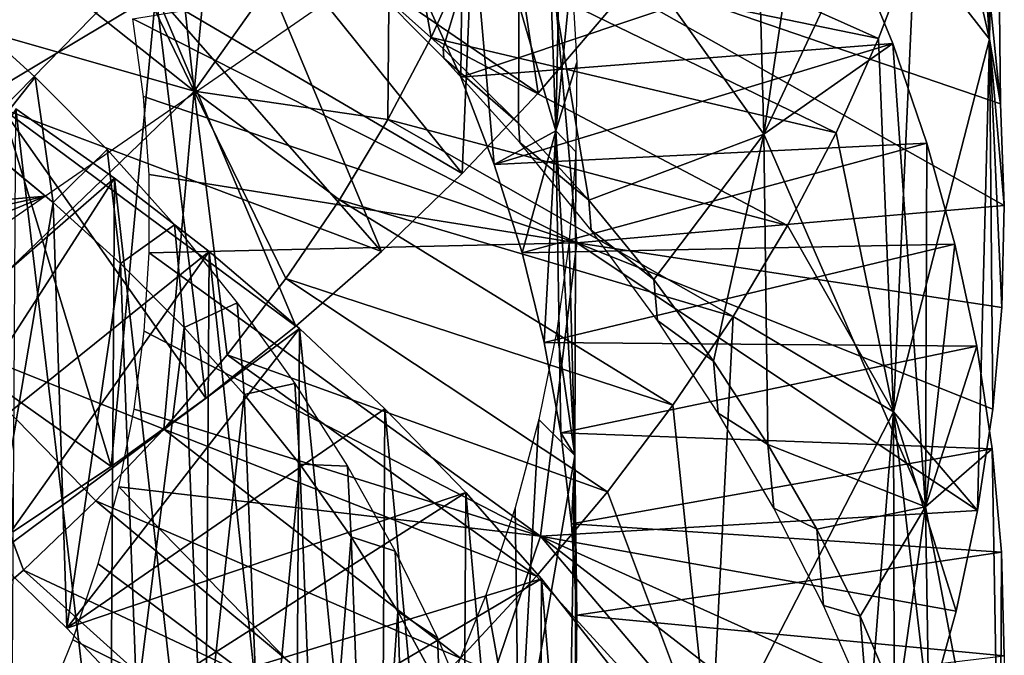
# Model space of a CAD drawing. Header units: millimetres. Extents: x -161 to 161, y -94 to 1149.
# Tile 777 of 1056: x 48.73 to 51.5, y 389.79 to 391.57. Entities that reach past the tile are written whole.
import ezdxf

# ---------------------------------------------------------------- set-up
doc = ezdxf.new("R2010")
doc.units = ezdxf.units.MM
doc.header["$LTSCALE"] = 81.481481
for name, color, linetype in [('65', 7, 'CONTINUOUS'), ('66', 7, 'CONTINUOUS'), ('67', 7, 'CONTINUOUS'), ('75', 7, 'CONTINUOUS'), ('76', 7, 'CONTINUOUS'), ('77', 7, 'CONTINUOUS'), ('79', 7, 'CONTINUOUS'), ('80', 7, 'CONTINUOUS'), ('84', 7, 'CONTINUOUS')]:
    doc.layers.add(name, color=color, linetype=linetype)

msp = doc.modelspace()

# ---------------------------------------------------------------- linework, layer by layer
at = {"layer": '65', "color": 7, "linetype": 'CONTINUOUS', "true_color": 0xaaaaaa}
for points in [[(49.3147, 391.967, -19.8522), (48.6865, 391.3232, -19.3882), (48.2543, 392.3505, -20.2824), (49.3147, 391.967, -19.8522)], [(49.3147, 391.967, -19.8522), (49.7506, 390.9227, -18.9202), (48.6865, 391.3232, -19.3882), (49.3147, 391.967, -19.8522)], [(49.9776, 391.141, -19.0865), (49.7506, 390.9227, -18.9202), (49.3147, 391.967, -19.8522), (49.9776, 391.141, -19.0865)], [(50.1908, 391.3668, -19.2611), (49.9776, 391.141, -19.0865), (49.3147, 391.967, -19.8522), (50.1908, 391.3668, -19.2611)], [(50.3895, 391.5995, -19.4434), (50.1908, 391.3668, -19.2611), (49.3147, 391.967, -19.8522), (50.3895, 391.5995, -19.4434)], [(50.2276, 391.7699, -25.9415), (50.2993, 390.9464, -25.3592), (49.0526, 391.5759, -25.7757), (50.2276, 391.7699, -25.9415)], [(51.4888, 391.3375, -25.6467), (51.4999, 391.0515, -25.4345), (50.2276, 391.7699, -25.9415), (51.4888, 391.3375, -25.6467)], [(50.2276, 391.7699, -25.9415), (51.4999, 391.0515, -25.4345), (50.2993, 390.9464, -25.3592), (50.2276, 391.7699, -25.9415)], [(51.4598, 391.6223, -25.8584), (51.4888, 391.3375, -25.6467), (50.2276, 391.7699, -25.9415), (51.4598, 391.6223, -25.8584)], [(48.074, 391.6855, -31.5485), (48.807, 391.0781, -31.2102), (47.3476, 390.9516, -30.937), (48.074, 391.6855, -31.5485)], [(48.074, 391.6855, -31.5485), (49.6981, 391.695, -31.7254), (48.807, 391.0781, -31.2102), (48.074, 391.6855, -31.5485)], [(49.0526, 391.5759, -25.7757), (50.2993, 390.9464, -25.3592), (49.0824, 391.3577, -25.6325), (49.0526, 391.5759, -25.7757)], [(49.0824, 391.3577, -25.6325), (50.2993, 390.9464, -25.3592), (49.0977, 391.1384, -25.4887), (49.0824, 391.3577, -25.6325)], [(48.9918, 390.3179, -18.4755), (48.7151, 390.1345, -18.3469), (48.6865, 391.3232, -19.3882), (48.9918, 390.3179, -18.4755)], [(49.2571, 390.5106, -18.6141), (48.9918, 390.3179, -18.4755), (48.6865, 391.3232, -19.3882), (49.2571, 390.5106, -18.6141)], [(49.5102, 390.7124, -18.7625), (49.2571, 390.5106, -18.6141), (48.6865, 391.3232, -19.3882), (49.5102, 390.7124, -18.7625)], [(49.7506, 390.9227, -18.9202), (49.5102, 390.7124, -18.7625), (48.6865, 391.3232, -19.3882), (49.7506, 390.9227, -18.9202)], [(49.0977, 391.1384, -25.4887), (50.2993, 390.9464, -25.3592), (49.0985, 390.9185, -25.3447), (49.0977, 391.1384, -25.4887)], [(47.3476, 390.9516, -30.937), (48.807, 391.0781, -31.2102), (47.5468, 390.7966, -30.8631), (47.3476, 390.9516, -30.937)], [(47.5468, 390.7966, -30.8631), (48.807, 391.0781, -31.2102), (47.7365, 390.633, -30.7824), (47.5468, 390.7966, -30.8631)], [(48.807, 391.0781, -31.2102), (47.9159, 390.4612, -30.6951), (47.7365, 390.633, -30.7824), (48.807, 391.0781, -31.2102)], [(51.4999, 391.0515, -25.4345), (51.493, 390.7652, -25.2225), (50.2993, 390.9464, -25.3592), (51.4999, 391.0515, -25.4345)], [(50.2993, 390.9464, -25.3592), (50.1973, 390.1228, -24.7814), (49.0985, 390.9185, -25.3447), (50.2993, 390.9464, -25.3592)], [(50.2993, 390.9464, -25.3592), (51.4251, 390.1944, -24.8016), (50.1973, 390.1228, -24.7814), (50.2993, 390.9464, -25.3592)], [(51.468, 390.4792, -25.0113), (51.4251, 390.1944, -24.8016), (50.2993, 390.9464, -25.3592), (51.468, 390.4792, -25.0113)], [(51.493, 390.7652, -25.2225), (51.468, 390.4792, -25.0113), (50.2993, 390.9464, -25.3592), (51.493, 390.7652, -25.2225)], [(49.0985, 390.9185, -25.3447), (50.1973, 390.1228, -24.7814), (49.0845, 390.6985, -25.2011), (49.0985, 390.9185, -25.3447)], [(49.0845, 390.6985, -25.2011), (50.1973, 390.1228, -24.7814), (49.0558, 390.479, -25.0584), (49.0845, 390.6985, -25.2011)], [(49.0558, 390.479, -25.0584), (50.1973, 390.1228, -24.7814), (49.0127, 390.2609, -24.9173), (49.0558, 390.479, -25.0584)], [(49.0127, 390.2609, -24.9173), (49.9257, 389.3206, -24.2281), (48.9552, 390.0447, -24.7784), (49.0127, 390.2609, -24.9173)], [(50.1973, 390.1228, -24.7814), (49.9257, 389.3206, -24.2281), (49.0127, 390.2609, -24.9173), (50.1973, 390.1228, -24.7814)], [(51.4251, 390.1944, -24.8016), (51.3646, 389.9113, -24.594), (50.1973, 390.1228, -24.7814), (51.4251, 390.1944, -24.8016)], [(50.1973, 390.1228, -24.7814), (51.0797, 389.0788, -23.9896), (49.9257, 389.3206, -24.2281), (50.1973, 390.1228, -24.7814)], [(51.1918, 389.3529, -24.1875), (51.0797, 389.0788, -23.9896), (50.1973, 390.1228, -24.7814), (51.1918, 389.3529, -24.1875)], [(51.2868, 389.6306, -24.3891), (51.1918, 389.3529, -24.1875), (50.1973, 390.1228, -24.7814), (51.2868, 389.6306, -24.3891)], [(51.3646, 389.9113, -24.594), (51.2868, 389.6306, -24.3891), (50.1973, 390.1228, -24.7814), (51.3646, 389.9113, -24.594)], [(48.9552, 390.0447, -24.7784), (49.9257, 389.3206, -24.2281), (48.8838, 389.8312, -24.6424), (48.9552, 390.0447, -24.7784)], [(48.8838, 389.8312, -24.6424), (49.9257, 389.3206, -24.2281), (48.7985, 389.6209, -24.5096), (48.8838, 389.8312, -24.6424)]]:
    msp.add_3dface(points, dxfattribs=at)
at = {"layer": '66', "color": 7, "linetype": 'CONTINUOUS', "true_color": 0xaaaaaa}
for points in [[(50.0863, 391.9961, -22.1626), (49.9959, 391.7581, -21.9845), (51.1467, 391.5204, -21.7385), (50.0863, 391.9961, -22.1626)], [(51.2491, 391.7888, -21.9498), (50.0863, 391.9961, -22.1626), (51.1467, 391.5204, -21.7385), (51.2491, 391.7888, -21.9498)], [(49.8638, 391.6539, -27.9842), (49.9732, 391.4126, -27.8227), (51.0733, 391.7822, -28.1404), (49.8638, 391.6539, -27.9842)], [(51.0733, 391.7822, -28.1404), (49.9732, 391.4126, -27.8227), (51.1864, 391.5064, -27.9454), (51.0733, 391.7822, -28.1404)], [(49.9959, 391.7581, -21.9845), (49.89, 391.5236, -21.8104), (51.0273, 391.2556, -21.5313), (49.9959, 391.7581, -21.9845)], [(51.1467, 391.5204, -21.7385), (49.9959, 391.7581, -21.9845), (51.0273, 391.2556, -21.5313), (51.1467, 391.5204, -21.7385)], [(49.89, 391.5236, -21.8104), (49.7687, 391.2931, -21.6407), (50.8909, 390.9952, -21.3291), (49.89, 391.5236, -21.8104)], [(51.0273, 391.2556, -21.5313), (49.89, 391.5236, -21.8104), (50.8909, 390.9952, -21.3291), (51.0273, 391.2556, -21.5313)], [(49.9732, 391.4126, -27.8227), (50.0671, 391.1672, -27.6577), (51.1864, 391.5064, -27.9454), (49.9732, 391.4126, -27.8227)], [(51.1864, 391.5064, -27.9454), (50.0671, 391.1672, -27.6577), (51.2824, 391.2266, -27.7471), (51.1864, 391.5064, -27.9454)], [(49.7687, 391.2931, -21.6407), (49.6325, 391.0672, -21.476), (50.7381, 390.7398, -21.1323), (49.7687, 391.2931, -21.6407)], [(50.8909, 390.9952, -21.3291), (49.7687, 391.2931, -21.6407), (50.7381, 390.7398, -21.1323), (50.8909, 390.9952, -21.3291)], [(50.0671, 391.1672, -27.6577), (50.1453, 390.9182, -27.4901), (51.2824, 391.2266, -27.7471), (50.0671, 391.1672, -27.6577)], [(51.2824, 391.2266, -27.7471), (50.1453, 390.9182, -27.4901), (51.3612, 390.9431, -27.546), (51.2824, 391.2266, -27.7471)], [(49.6325, 391.0672, -21.476), (49.4818, 390.8465, -21.317), (50.5693, 390.4901, -20.9416), (49.6325, 391.0672, -21.476)], [(50.7381, 390.7398, -21.1323), (49.6325, 391.0672, -21.476), (50.5693, 390.4901, -20.9416), (50.7381, 390.7398, -21.1323)], [(50.1453, 390.9182, -27.4901), (50.2078, 390.6664, -27.3203), (51.3612, 390.9431, -27.546), (50.1453, 390.9182, -27.4901)], [(51.3612, 390.9431, -27.546), (50.2078, 390.6664, -27.3203), (51.4225, 390.6567, -27.3429), (51.3612, 390.9431, -27.546)], [(49.4818, 390.8465, -21.317), (49.3173, 390.6316, -21.1641), (50.3852, 390.2466, -20.7575), (49.4818, 390.8465, -21.317)], [(50.5693, 390.4901, -20.9416), (49.4818, 390.8465, -21.317), (50.3852, 390.2466, -20.7575), (50.5693, 390.4901, -20.9416)], [(50.2078, 390.6664, -27.3203), (50.2543, 390.4124, -27.1489), (51.4225, 390.6567, -27.3429), (50.2078, 390.6664, -27.3203)], [(51.4225, 390.6567, -27.3429), (50.2543, 390.4124, -27.1489), (51.4662, 390.368, -27.1381), (51.4225, 390.6567, -27.3429)], [(49.3173, 390.6316, -21.1641), (49.1393, 390.423, -21.0179), (50.1861, 390.0097, -20.5805), (49.3173, 390.6316, -21.1641)], [(50.3852, 390.2466, -20.7575), (49.3173, 390.6316, -21.1641), (50.1861, 390.0097, -20.5805), (50.3852, 390.2466, -20.7575)], [(49.1393, 390.423, -21.0179), (48.9484, 390.2212, -20.8789), (49.9725, 389.7799, -20.411), (49.1393, 390.423, -21.0179)], [(50.1861, 390.0097, -20.5805), (49.1393, 390.423, -21.0179), (49.9725, 389.7799, -20.411), (50.1861, 390.0097, -20.5805)], [(50.2543, 390.4124, -27.1489), (50.2847, 390.1567, -26.9764), (51.4662, 390.368, -27.1381), (50.2543, 390.4124, -27.1489)], [(51.4662, 390.368, -27.1381), (50.2847, 390.1567, -26.9764), (51.4921, 390.0776, -26.9323), (51.4662, 390.368, -27.1381)], [(48.9484, 390.2212, -20.8789), (48.7451, 390.0267, -20.7474), (49.7449, 389.5577, -20.2495), (48.9484, 390.2212, -20.8789)], [(49.9725, 389.7799, -20.411), (48.9484, 390.2212, -20.8789), (49.7449, 389.5577, -20.2495), (49.9725, 389.7799, -20.411)], [(50.2847, 390.1567, -26.9764), (50.2989, 389.9, -26.8035), (51.4921, 390.0776, -26.9323), (50.2847, 390.1567, -26.9764)], [(51.4921, 390.0776, -26.9323), (50.2989, 389.9, -26.8035), (51.5, 389.7864, -26.7263), (51.4921, 390.0776, -26.9323)], [(48.7451, 390.0267, -20.7474), (48.5299, 389.84, -20.6241), (49.5036, 389.3437, -20.0965), (48.7451, 390.0267, -20.7474)], [(49.7449, 389.5577, -20.2495), (48.7451, 390.0267, -20.7474), (49.5036, 389.3437, -20.0965), (49.7449, 389.5577, -20.2495)], [(50.2989, 389.9, -26.8035), (50.2967, 389.643, -26.6306), (51.5, 389.7864, -26.7263), (50.2989, 389.9, -26.8035)], [(48.5299, 389.84, -20.6241), (48.3032, 389.6616, -20.5092), (49.2493, 389.1384, -19.9526), (48.5299, 389.84, -20.6241)], [(49.5036, 389.3437, -20.0965), (48.5299, 389.84, -20.6241), (49.2493, 389.1384, -19.9526), (49.5036, 389.3437, -20.0965)]]:
    msp.add_3dface(points, dxfattribs=at)
at = {"layer": '67', "color": 7, "linetype": 'CONTINUOUS', "true_color": 0xaaaaaa}
for points in [[(51.4845, 392.8859, -22.8238), (51.4521, 392.6092, -22.6021), (51.4587, 391.5194, -23.7872), (51.4845, 392.8859, -22.8238)], [(51.4759, 392.5832, -24.6083), (51.4845, 392.8859, -22.8238), (51.4587, 391.5194, -23.7872), (51.4759, 392.5832, -24.6083)], [(51.4521, 392.6092, -22.6021), (51.4019, 392.3337, -22.3821), (51.4587, 391.5194, -23.7872), (51.4521, 392.6092, -22.6021)], [(51.4888, 391.3375, -25.6467), (51.4759, 392.5832, -24.6083), (51.4587, 391.5194, -23.7872), (51.4888, 391.3375, -25.6467)], [(51.4888, 391.3375, -25.6467), (51.4598, 391.6223, -25.8584), (51.4759, 392.5832, -24.6083), (51.4888, 391.3375, -25.6467)], [(49.9776, 391.141, -19.0865), (50.0318, 392.4252, -17.9752), (49.1168, 391.6475, -17.3693), (49.9776, 391.141, -19.0865)], [(49.9776, 391.141, -19.0865), (50.1908, 391.3668, -19.2611), (50.0318, 392.4252, -17.9752), (49.9776, 391.141, -19.0865)], [(50.1908, 391.3668, -19.2611), (50.3895, 391.5995, -19.4434), (50.0318, 392.4252, -17.9752), (50.1908, 391.3668, -19.2611)], [(50.1396, 392.2133, -30.2802), (50.7965, 392.3188, -28.5184), (50.8246, 391.2518, -29.6394), (50.1396, 392.2133, -30.2802)], [(50.7965, 392.3188, -28.5184), (50.9433, 392.0532, -28.3316), (50.8246, 391.2518, -29.6394), (50.7965, 392.3188, -28.5184)], [(51.4019, 392.3337, -22.3821), (51.3342, 392.0601, -22.1645), (51.4587, 391.5194, -23.7872), (51.4019, 392.3337, -22.3821)], [(49.1168, 391.6475, -17.3693), (48.047, 392.2778, -15.7541), (48.0335, 390.9976, -16.9068), (49.1168, 391.6475, -17.3693)], [(49.6981, 391.695, -31.7254), (50.1396, 392.2133, -30.2802), (49.9236, 391.493, -31.5567), (49.6981, 391.695, -31.7254)], [(49.9236, 391.493, -31.5567), (50.1396, 392.2133, -30.2802), (50.1353, 391.2833, -31.3816), (49.9236, 391.493, -31.5567)], [(50.1353, 391.2833, -31.3816), (50.1396, 392.2133, -30.2802), (50.3328, 391.0665, -31.2005), (50.1353, 391.2833, -31.3816)], [(50.1396, 392.2133, -30.2802), (50.8246, 391.2518, -29.6394), (50.3328, 391.0665, -31.2005), (50.1396, 392.2133, -30.2802)], [(50.9433, 392.0532, -28.3316), (51.0733, 391.7822, -28.1404), (50.8246, 391.2518, -29.6394), (50.9433, 392.0532, -28.3316)], [(51.3342, 392.0601, -22.1645), (51.2491, 391.7888, -21.9498), (51.4587, 391.5194, -23.7872), (51.3342, 392.0601, -22.1645)], [(51.0733, 391.7822, -28.1404), (51.1864, 391.5064, -27.9454), (50.8246, 391.2518, -29.6394), (51.0733, 391.7822, -28.1404)], [(51.2491, 391.7888, -21.9498), (51.1467, 391.5204, -21.7385), (51.1884, 390.4719, -22.9889), (51.2491, 391.7888, -21.9498)], [(51.4587, 391.5194, -23.7872), (51.2491, 391.7888, -21.9498), (51.1884, 390.4719, -22.9889), (51.4587, 391.5194, -23.7872)], [(48.9918, 390.3179, -18.4755), (49.1168, 391.6475, -17.3693), (48.0335, 390.9976, -16.9068), (48.9918, 390.3179, -18.4755)], [(48.9918, 390.3179, -18.4755), (49.2571, 390.5106, -18.6141), (49.1168, 391.6475, -17.3693), (48.9918, 390.3179, -18.4755)], [(49.2571, 390.5106, -18.6141), (49.5102, 390.7124, -18.7625), (49.1168, 391.6475, -17.3693), (49.2571, 390.5106, -18.6141)], [(49.5102, 390.7124, -18.7625), (49.7506, 390.9227, -18.9202), (49.1168, 391.6475, -17.3693), (49.5102, 390.7124, -18.7625)], [(49.7506, 390.9227, -18.9202), (49.9776, 391.141, -19.0865), (49.1168, 391.6475, -17.3693), (49.7506, 390.9227, -18.9202)], [(51.1467, 391.5204, -21.7385), (51.0273, 391.2556, -21.5313), (51.1884, 390.4719, -22.9889), (51.1467, 391.5204, -21.7385)], [(51.4251, 390.1944, -24.8016), (51.4587, 391.5194, -23.7872), (51.1884, 390.4719, -22.9889), (51.4251, 390.1944, -24.8016)], [(51.4251, 390.1944, -24.8016), (51.468, 390.4792, -25.0113), (51.4587, 391.5194, -23.7872), (51.4251, 390.1944, -24.8016)], [(51.468, 390.4792, -25.0113), (51.493, 390.7652, -25.2225), (51.4587, 391.5194, -23.7872), (51.468, 390.4792, -25.0113)], [(51.493, 390.7652, -25.2225), (51.4999, 391.0515, -25.4345), (51.4587, 391.5194, -23.7872), (51.493, 390.7652, -25.2225)], [(51.4999, 391.0515, -25.4345), (51.4888, 391.3375, -25.6467), (51.4587, 391.5194, -23.7872), (51.4999, 391.0515, -25.4345)], [(50.8246, 391.2518, -29.6394), (51.1864, 391.5064, -27.9454), (51.2789, 390.2047, -28.9307), (50.8246, 391.2518, -29.6394)], [(51.1864, 391.5064, -27.9454), (51.2824, 391.2266, -27.7471), (51.2789, 390.2047, -28.9307), (51.1864, 391.5064, -27.9454)], [(50.3328, 391.0665, -31.2005), (50.8246, 391.2518, -29.6394), (50.5157, 390.8432, -31.0141), (50.3328, 391.0665, -31.2005)], [(50.5157, 390.8432, -31.0141), (50.8246, 391.2518, -29.6394), (50.6836, 390.6142, -30.8229), (50.5157, 390.8432, -31.0141)], [(50.6836, 390.6142, -30.8229), (50.8246, 391.2518, -29.6394), (50.836, 390.3804, -30.6276), (50.6836, 390.6142, -30.8229)], [(50.8246, 391.2518, -29.6394), (51.2789, 390.2047, -28.9307), (50.836, 390.3804, -30.6276), (50.8246, 391.2518, -29.6394)], [(51.0273, 391.2556, -21.5313), (50.8909, 390.9952, -21.3291), (51.1884, 390.4719, -22.9889), (51.0273, 391.2556, -21.5313)], [(51.2824, 391.2266, -27.7471), (51.3612, 390.9431, -27.546), (51.2789, 390.2047, -28.9307), (51.2824, 391.2266, -27.7471)], [(48.7151, 390.1345, -18.3469), (48.9918, 390.3179, -18.4755), (48.0335, 390.9976, -16.9068), (48.7151, 390.1345, -18.3469)], [(50.8909, 390.9952, -21.3291), (50.7381, 390.7398, -21.1323), (51.1884, 390.4719, -22.9889), (50.8909, 390.9952, -21.3291)], [(51.3612, 390.9431, -27.546), (51.4225, 390.6567, -27.3429), (51.2789, 390.2047, -28.9307), (51.3612, 390.9431, -27.546)], [(50.7381, 390.7398, -21.1323), (50.5693, 390.4901, -20.9416), (50.6747, 389.4755, -22.2466), (50.7381, 390.7398, -21.1323)], [(51.1884, 390.4719, -22.9889), (50.7381, 390.7398, -21.1323), (50.6747, 389.4755, -22.2466), (51.1884, 390.4719, -22.9889)], [(51.4225, 390.6567, -27.3429), (51.4662, 390.368, -27.1381), (51.2789, 390.2047, -28.9307), (51.4225, 390.6567, -27.3429)], [(50.5693, 390.4901, -20.9416), (50.3852, 390.2466, -20.7575), (50.6747, 389.4755, -22.2466), (50.5693, 390.4901, -20.9416)], [(51.0797, 389.0788, -23.9896), (51.1884, 390.4719, -22.9889), (50.6747, 389.4755, -22.2466), (51.0797, 389.0788, -23.9896)], [(51.0797, 389.0788, -23.9896), (51.1918, 389.3529, -24.1875), (51.1884, 390.4719, -22.9889), (51.0797, 389.0788, -23.9896)], [(51.1918, 389.3529, -24.1875), (51.2868, 389.6306, -24.3891), (51.1884, 390.4719, -22.9889), (51.1918, 389.3529, -24.1875)], [(51.2868, 389.6306, -24.3891), (51.3646, 389.9113, -24.594), (51.1884, 390.4719, -22.9889), (51.2868, 389.6306, -24.3891)], [(51.3646, 389.9113, -24.594), (51.4251, 390.1944, -24.8016), (51.1884, 390.4719, -22.9889), (51.3646, 389.9113, -24.594)], [(50.836, 390.3804, -30.6276), (51.2789, 390.2047, -28.9307), (50.9731, 390.1416, -30.4282), (50.836, 390.3804, -30.6276)], [(51.2789, 390.2047, -28.9307), (51.4662, 390.368, -27.1381), (51.487, 389.1066, -28.1845), (51.2789, 390.2047, -28.9307)], [(51.4662, 390.368, -27.1381), (51.4921, 390.0776, -26.9323), (51.487, 389.1066, -28.1845), (51.4662, 390.368, -27.1381)], [(50.3852, 390.2466, -20.7575), (50.1861, 390.0097, -20.5805), (50.6747, 389.4755, -22.2466), (50.3852, 390.2466, -20.7575)], [(50.9731, 390.1416, -30.4282), (51.2789, 390.2047, -28.9307), (51.0948, 389.8978, -30.2246), (50.9731, 390.1416, -30.4282)], [(51.0948, 389.8978, -30.2246), (51.2789, 390.2047, -28.9307), (51.2012, 389.649, -30.0167), (51.0948, 389.8978, -30.2246)], [(51.2012, 389.649, -30.0167), (51.2789, 390.2047, -28.9307), (51.2917, 389.3961, -29.8056), (51.2012, 389.649, -30.0167)], [(51.2789, 390.2047, -28.9307), (51.487, 389.1066, -28.1845), (51.2917, 389.3961, -29.8056), (51.2789, 390.2047, -28.9307)], [(51.4921, 390.0776, -26.9323), (51.5, 389.7864, -26.7263), (51.487, 389.1066, -28.1845), (51.4921, 390.0776, -26.9323)], [(50.1861, 390.0097, -20.5805), (49.9725, 389.7799, -20.411), (50.6747, 389.4755, -22.2466), (50.1861, 390.0097, -20.5805)]]:
    msp.add_3dface(points, dxfattribs=at)
at = {"layer": '75', "color": 7, "linetype": 'CONTINUOUS', "true_color": 0xaaaaaa}
for points in [[(49.0008, 391.1281, -33.4536), (48.7238, 391.3233, -33.5641), (48.2083, 390.4387, -32.8729), (49.0008, 391.1281, -33.4536)], [(48.439, 390.2563, -32.7755), (49.0008, 391.1281, -33.4536), (48.2083, 390.4387, -32.8729), (48.439, 390.2563, -32.7755)], [(49.2664, 390.9223, -33.3342), (49.0008, 391.1281, -33.4536), (48.439, 390.2563, -32.7755), (49.2664, 390.9223, -33.3342)], [(48.6588, 390.0647, -32.6704), (49.2664, 390.9223, -33.3342), (48.439, 390.2563, -32.7755), (48.6588, 390.0647, -32.6704)], [(49.5199, 390.7063, -33.2062), (49.2664, 390.9223, -33.3342), (48.6588, 390.0647, -32.6704), (49.5199, 390.7063, -33.2062)], [(48.8672, 389.8643, -32.5579), (49.5199, 390.7063, -33.2062), (48.6588, 390.0647, -32.6704), (48.8672, 389.8643, -32.5579)], [(49.7604, 390.4805, -33.0702), (49.5199, 390.7063, -33.2062), (48.8672, 389.8643, -32.5579), (49.7604, 390.4805, -33.0702)], [(49.9874, 390.2455, -32.9265), (49.7604, 390.4805, -33.0702), (48.8672, 389.8643, -32.5579), (49.9874, 390.2455, -32.9265)], [(49.0634, 389.6553, -32.4384), (49.9874, 390.2455, -32.9265), (48.8672, 389.8643, -32.5579), (49.0634, 389.6553, -32.4384)], [(50.2002, 390.0021, -32.7757), (49.9874, 390.2455, -32.9265), (49.0634, 389.6553, -32.4384), (50.2002, 390.0021, -32.7757)], [(49.247, 389.4384, -32.3123), (50.2002, 390.0021, -32.7757), (49.0634, 389.6553, -32.4384), (49.247, 389.4384, -32.3123)], [(50.3985, 389.7508, -32.6184), (50.2002, 390.0021, -32.7757), (49.247, 389.4384, -32.3123), (50.3985, 389.7508, -32.6184)]]:
    msp.add_3dface(points, dxfattribs=at)
at = {"layer": '76', "color": 7, "linetype": 'CONTINUOUS', "true_color": 0xaaaaaa}
for points in [[(48.9881, 389.0864, -35.9152), (48.7111, 389.2808, -36.0251), (48.7238, 391.3233, -33.5641), (48.9881, 389.0864, -35.9152)], [(48.9881, 389.0864, -35.9152), (48.7238, 391.3233, -33.5641), (49.0008, 391.1281, -33.4536), (48.9881, 389.0864, -35.9152)], [(49.2536, 388.8815, -35.7964), (48.9881, 389.0864, -35.9152), (49.0008, 391.1281, -33.4536), (49.2536, 388.8815, -35.7964)], [(49.2536, 388.8815, -35.7964), (49.0008, 391.1281, -33.4536), (49.2664, 390.9223, -33.3342), (49.2536, 388.8815, -35.7964)], [(49.507, 388.6665, -35.6692), (49.2536, 388.8815, -35.7964), (49.2664, 390.9223, -33.3342), (49.507, 388.6665, -35.6692)], [(49.507, 388.6665, -35.6692), (49.2664, 390.9223, -33.3342), (49.5199, 390.7063, -33.2062), (49.507, 388.6665, -35.6692)], [(49.7477, 388.4418, -35.534), (49.507, 388.6665, -35.6692), (49.5199, 390.7063, -33.2062), (49.7477, 388.4418, -35.534)], [(49.7477, 388.4418, -35.534), (49.5199, 390.7063, -33.2062), (49.7604, 390.4805, -33.0702), (49.7477, 388.4418, -35.534)], [(49.9748, 388.208, -35.3911), (49.7477, 388.4418, -35.534), (49.7604, 390.4805, -33.0702), (49.9748, 388.208, -35.3911)], [(49.9748, 388.208, -35.3911), (49.7604, 390.4805, -33.0702), (49.9874, 390.2455, -32.9265), (49.9748, 388.208, -35.3911)], [(50.188, 387.9656, -35.241), (49.9748, 388.208, -35.3911), (49.9874, 390.2455, -32.9265), (50.188, 387.9656, -35.241)], [(50.188, 387.9656, -35.241), (49.9874, 390.2455, -32.9265), (50.2002, 390.0021, -32.7757), (50.188, 387.9656, -35.241)], [(50.3868, 387.7152, -35.0843), (50.188, 387.9656, -35.241), (50.2002, 390.0021, -32.7757), (50.3868, 387.7152, -35.0843)], [(50.3868, 387.7152, -35.0843), (50.2002, 390.0021, -32.7757), (50.3985, 389.7508, -32.6184), (50.3868, 387.7152, -35.0843)]]:
    msp.add_3dface(points, dxfattribs=at)
at = {"layer": '77', "color": 7, "linetype": 'CONTINUOUS', "true_color": 0xaaaaaa}
for points in [[(49.6981, 391.695, -31.7254), (49.9236, 391.493, -31.5567), (49.9255, 391.4659, -31.5859), (49.6981, 391.695, -31.7254)], [(49.9236, 391.493, -31.5567), (50.1353, 391.2833, -31.3816), (49.9255, 391.4659, -31.5859), (49.9236, 391.493, -31.5567)], [(49.9255, 391.4659, -31.5859), (50.1353, 391.2833, -31.3816), (50.1396, 391.2282, -31.4391), (49.9255, 391.4659, -31.5859)], [(50.1353, 391.2833, -31.3816), (50.3328, 391.0665, -31.2005), (50.1396, 391.2282, -31.4391), (50.1353, 391.2833, -31.3816)], [(50.1396, 391.2282, -31.4391), (50.3328, 391.0665, -31.2005), (50.3399, 390.9822, -31.2856), (50.1396, 391.2282, -31.4391)], [(50.3328, 391.0665, -31.2005), (50.5157, 390.8432, -31.0141), (50.3399, 390.9822, -31.2856), (50.3328, 391.0665, -31.2005)], [(50.3399, 390.9822, -31.2856), (50.5157, 390.8432, -31.0141), (50.5257, 390.7287, -31.1258), (50.3399, 390.9822, -31.2856)], [(50.5157, 390.8432, -31.0141), (50.6836, 390.6142, -30.8229), (50.5257, 390.7287, -31.1258), (50.5157, 390.8432, -31.0141)], [(50.5257, 390.7287, -31.1258), (50.6836, 390.6142, -30.8229), (50.6967, 390.468, -30.96), (50.5257, 390.7287, -31.1258)], [(50.6836, 390.6142, -30.8229), (50.836, 390.3804, -30.6276), (50.6967, 390.468, -30.96), (50.6836, 390.6142, -30.8229)], [(50.6967, 390.468, -30.96), (50.836, 390.3804, -30.6276), (50.8522, 390.2006, -30.7888), (50.6967, 390.468, -30.96)], [(50.836, 390.3804, -30.6276), (50.9731, 390.1416, -30.4282), (50.8522, 390.2006, -30.7888), (50.836, 390.3804, -30.6276)], [(50.8522, 390.2006, -30.7888), (50.9731, 390.1416, -30.4282), (50.9918, 389.9274, -30.6126), (50.8522, 390.2006, -30.7888)], [(50.9731, 390.1416, -30.4282), (51.0948, 389.8978, -30.2246), (50.9918, 389.9274, -30.6126), (50.9731, 390.1416, -30.4282)], [(50.9918, 389.9274, -30.6126), (51.0948, 389.8978, -30.2246), (51.115, 389.6491, -30.4323), (50.9918, 389.9274, -30.6126)], [(51.0948, 389.8978, -30.2246), (51.2012, 389.649, -30.0167), (51.115, 389.6491, -30.4323), (51.0948, 389.8978, -30.2246)]]:
    msp.add_3dface(points, dxfattribs=at)
at = {"layer": '79', "color": 7, "linetype": 'CONTINUOUS', "true_color": 0xaaaaaa}
for points in [[(48.5649, 391.6064, -30.9744), (48.7783, 391.4118, -30.8622), (48.6279, 391.2237, -31.3318), (48.5649, 391.6064, -30.9744)], [(48.6279, 391.2237, -31.3318), (48.7783, 391.4118, -30.8622), (48.8282, 391.0599, -31.195), (48.6279, 391.2237, -31.3318)], [(48.7783, 391.4118, -30.8622), (48.9799, 391.2085, -30.7429), (48.8282, 391.0599, -31.195), (48.7783, 391.4118, -30.8622)], [(48.8282, 391.0599, -31.195), (48.9799, 391.2085, -30.7429), (49.0179, 390.8881, -31.0516), (48.8282, 391.0599, -31.195)], [(48.9799, 391.2085, -30.7429), (49.169, 390.9969, -30.617), (49.0179, 390.8881, -31.0516), (48.9799, 391.2085, -30.7429)], [(49.0179, 390.8881, -31.0516), (49.169, 390.9969, -30.617), (49.1968, 390.7084, -30.9015), (49.0179, 390.8881, -31.0516)], [(49.169, 390.9969, -30.617), (49.345, 390.7777, -30.4851), (49.1968, 390.7084, -30.9015), (49.169, 390.9969, -30.617)], [(49.1968, 390.7084, -30.9015), (49.345, 390.7777, -30.4851), (49.3646, 390.5206, -30.7447), (49.1968, 390.7084, -30.9015)], [(49.345, 390.7777, -30.4851), (49.5072, 390.5516, -30.3476), (49.3646, 390.5206, -30.7447), (49.345, 390.7777, -30.4851)], [(49.3646, 390.5206, -30.7447), (49.5072, 390.5516, -30.3476), (49.5212, 390.3246, -30.581), (49.3646, 390.5206, -30.7447)], [(49.5072, 390.5516, -30.3476), (49.6555, 390.319, -30.2051), (49.5212, 390.3246, -30.581), (49.5072, 390.5516, -30.3476)], [(49.5212, 390.3246, -30.581), (49.6555, 390.319, -30.2051), (49.6656, 390.1208, -30.4108), (49.5212, 390.3246, -30.581)], [(49.6555, 390.319, -30.2051), (49.7892, 390.0806, -30.058), (49.6656, 390.1208, -30.4108), (49.6555, 390.319, -30.2051)], [(49.6656, 390.1208, -30.4108), (49.7892, 390.0806, -30.058), (49.7966, 389.9105, -30.2352), (49.6656, 390.1208, -30.4108)], [(49.7892, 390.0806, -30.058), (49.9079, 389.837, -29.907), (49.7966, 389.9105, -30.2352), (49.7892, 390.0806, -30.058)], [(49.7966, 389.9105, -30.2352), (49.9079, 389.837, -29.907), (49.9132, 389.6949, -30.0551), (49.7966, 389.9105, -30.2352)], [(49.9079, 389.837, -29.907), (50.0112, 389.589, -29.7525), (49.9132, 389.6949, -30.0551), (49.9079, 389.837, -29.907)]]:
    msp.add_3dface(points, dxfattribs=at)
at = {"layer": '80', "color": 7, "linetype": 'CONTINUOUS', "true_color": 0xaaaaaa}
for points in [[(49.3173, 392.3472, -19.4962), (49.1393, 392.1429, -19.3441), (49.2243, 391.3728, -20.2438), (49.3173, 392.3472, -19.4962)], [(49.7759, 392.1505, -20.8195), (49.3173, 392.3472, -19.4962), (49.2243, 391.3728, -20.2438), (49.7759, 392.1505, -20.8195)], [(49.9809, 392.1503, -26.9803), (50.2078, 392.2051, -25.6508), (50.2407, 391.2617, -26.3631), (49.9809, 392.1503, -26.9803)], [(50.2078, 392.2051, -25.6508), (50.2543, 391.956, -25.4722), (50.2407, 391.2617, -26.3631), (50.2078, 392.2051, -25.6508)], [(49.7687, 391.2931, -21.6407), (49.7759, 392.1505, -20.8195), (49.2243, 391.3728, -20.2438), (49.7687, 391.2931, -21.6407)], [(49.7687, 391.2931, -21.6407), (49.89, 391.5236, -21.8104), (49.7759, 392.1505, -20.8195), (49.7687, 391.2931, -21.6407)], [(49.89, 391.5236, -21.8104), (49.9959, 391.7581, -21.9845), (49.7759, 392.1505, -20.8195), (49.89, 391.5236, -21.8104)], [(49.9732, 391.4126, -27.8227), (49.8638, 391.6539, -27.9842), (49.9809, 392.1503, -26.9803), (49.9732, 391.4126, -27.8227)], [(50.0671, 391.1672, -27.6577), (49.9732, 391.4126, -27.8227), (49.9809, 392.1503, -26.9803), (50.0671, 391.1672, -27.6577)], [(50.0671, 391.1672, -27.6577), (49.9809, 392.1503, -26.9803), (50.2407, 391.2617, -26.3631), (50.0671, 391.1672, -27.6577)], [(49.1393, 392.1429, -19.3441), (48.9484, 391.9452, -19.1993), (49.2243, 391.3728, -20.2438), (49.1393, 392.1429, -19.3441)], [(50.2543, 391.956, -25.4722), (50.2847, 391.7054, -25.2924), (50.2407, 391.2617, -26.3631), (50.2543, 391.956, -25.4722)], [(48.9484, 391.9452, -19.1993), (48.7451, 391.7546, -19.0623), (49.2243, 391.3728, -20.2438), (48.9484, 391.9452, -19.1993)], [(48.7451, 391.7546, -19.0623), (48.5299, 391.5715, -18.9336), (49.2243, 391.3728, -20.2438), (48.7451, 391.7546, -19.0623)], [(50.2847, 391.7054, -25.2924), (50.2989, 391.4538, -25.1122), (50.2407, 391.2617, -26.3631), (50.2847, 391.7054, -25.2924)], [(49.2243, 391.3728, -20.2438), (48.5299, 391.5715, -18.9336), (48.5025, 390.6774, -19.7576), (49.2243, 391.3728, -20.2438)], [(50.2989, 391.4538, -25.1122), (50.2967, 391.2019, -24.932), (50.2407, 391.2617, -26.3631), (50.2989, 391.4538, -25.1122)], [(49.1393, 390.423, -21.0179), (49.2243, 391.3728, -20.2438), (48.5025, 390.6774, -19.7576), (49.1393, 390.423, -21.0179)], [(49.1393, 390.423, -21.0179), (49.3173, 390.6316, -21.1641), (49.2243, 391.3728, -20.2438), (49.1393, 390.423, -21.0179)], [(49.3173, 390.6316, -21.1641), (49.4818, 390.8465, -21.317), (49.2243, 391.3728, -20.2438), (49.3173, 390.6316, -21.1641)], [(49.4818, 390.8465, -21.317), (49.6325, 391.0672, -21.476), (49.2243, 391.3728, -20.2438), (49.4818, 390.8465, -21.317)], [(49.6325, 391.0672, -21.476), (49.7687, 391.2931, -21.6407), (49.2243, 391.3728, -20.2438), (49.6325, 391.0672, -21.476)], [(50.1453, 390.9182, -27.4901), (50.0671, 391.1672, -27.6577), (50.2407, 391.2617, -26.3631), (50.1453, 390.9182, -27.4901)], [(50.2078, 390.6664, -27.3203), (50.1453, 390.9182, -27.4901), (50.2407, 391.2617, -26.3631), (50.2078, 390.6664, -27.3203)], [(50.2543, 390.4124, -27.1489), (50.2078, 390.6664, -27.3203), (50.2407, 391.2617, -26.3631), (50.2543, 390.4124, -27.1489)], [(50.2543, 390.4124, -27.1489), (50.2407, 391.2617, -26.3631), (50.2934, 390.3487, -25.7289), (50.2543, 390.4124, -27.1489)], [(50.2407, 391.2617, -26.3631), (50.2967, 391.2019, -24.932), (50.2934, 390.3487, -25.7289), (50.2407, 391.2617, -26.3631)], [(50.2967, 391.2019, -24.932), (50.2782, 390.9503, -24.7526), (50.2934, 390.3487, -25.7289), (50.2967, 391.2019, -24.932)], [(50.2782, 390.9503, -24.7526), (50.2435, 390.6994, -24.5744), (50.2934, 390.3487, -25.7289), (50.2782, 390.9503, -24.7526)], [(50.2435, 390.6994, -24.5744), (50.1928, 390.4498, -24.3978), (50.2934, 390.3487, -25.7289), (50.2435, 390.6994, -24.5744)], [(48.5299, 389.84, -20.6241), (48.7451, 390.0267, -20.7474), (48.5025, 390.6774, -19.7576), (48.5299, 389.84, -20.6241)], [(48.7451, 390.0267, -20.7474), (48.9484, 390.2212, -20.8789), (48.5025, 390.6774, -19.7576), (48.7451, 390.0267, -20.7474)], [(48.9484, 390.2212, -20.8789), (49.1393, 390.423, -21.0179), (48.5025, 390.6774, -19.7576), (48.9484, 390.2212, -20.8789)], [(50.1928, 390.4498, -24.3978), (50.1261, 390.2019, -24.2233), (50.1362, 389.4404, -25.1047), (50.1928, 390.4498, -24.3978)], [(50.2934, 390.3487, -25.7289), (50.1928, 390.4498, -24.3978), (50.1362, 389.4404, -25.1047), (50.2934, 390.3487, -25.7289)], [(50.2847, 390.1567, -26.9764), (50.2543, 390.4124, -27.1489), (50.2934, 390.3487, -25.7289), (50.2847, 390.1567, -26.9764)], [(50.2782, 389.3863, -26.4585), (50.2934, 390.3487, -25.7289), (50.1362, 389.4404, -25.1047), (50.2782, 389.3863, -26.4585)], [(50.2782, 389.3863, -26.4585), (50.2967, 389.643, -26.6306), (50.2934, 390.3487, -25.7289), (50.2782, 389.3863, -26.4585)], [(50.2989, 389.9, -26.8035), (50.2847, 390.1567, -26.9764), (50.2934, 390.3487, -25.7289), (50.2989, 389.9, -26.8035)], [(50.2967, 389.643, -26.6306), (50.2989, 389.9, -26.8035), (50.2934, 390.3487, -25.7289), (50.2967, 389.643, -26.6306)], [(50.1261, 390.2019, -24.2233), (50.0436, 389.9564, -24.0516), (50.1362, 389.4404, -25.1047), (50.1261, 390.2019, -24.2233)], [(50.0436, 389.9564, -24.0516), (49.9454, 389.714, -23.8833), (50.1362, 389.4404, -25.1047), (50.0436, 389.9564, -24.0516)]]:
    msp.add_3dface(points, dxfattribs=at)
at = {"layer": '84', "color": 7, "linetype": 'CONTINUOUS', "true_color": 0xaaaaaa}
for points in [[(48.6588, 390.0647, -32.6704), (48.6279, 391.2237, -31.3318), (48.8282, 391.0599, -31.195), (48.6588, 390.0647, -32.6704)], [(48.8672, 389.8643, -32.5579), (48.6588, 390.0647, -32.6704), (48.8282, 391.0599, -31.195), (48.8672, 389.8643, -32.5579)], [(48.8672, 389.8643, -32.5579), (48.8282, 391.0599, -31.195), (49.0179, 390.8881, -31.0516), (48.8672, 389.8643, -32.5579)], [(49.0634, 389.6553, -32.4384), (48.8672, 389.8643, -32.5579), (49.0179, 390.8881, -31.0516), (49.0634, 389.6553, -32.4384)], [(49.0634, 389.6553, -32.4384), (49.0179, 390.8881, -31.0516), (49.1968, 390.7084, -30.9015), (49.0634, 389.6553, -32.4384)], [(49.247, 389.4384, -32.3123), (49.0634, 389.6553, -32.4384), (49.1968, 390.7084, -30.9015), (49.247, 389.4384, -32.3123)], [(49.247, 389.4384, -32.3123), (49.1968, 390.7084, -30.9015), (49.3646, 390.5206, -30.7447), (49.247, 389.4384, -32.3123)], [(49.4172, 389.2142, -32.1802), (49.247, 389.4384, -32.3123), (49.3646, 390.5206, -30.7447), (49.4172, 389.2142, -32.1802)], [(49.4172, 389.2142, -32.1802), (49.3646, 390.5206, -30.7447), (49.5212, 390.3246, -30.581), (49.4172, 389.2142, -32.1802)], [(49.5736, 388.9835, -32.0425), (49.4172, 389.2142, -32.1802), (49.5212, 390.3246, -30.581), (49.5736, 388.9835, -32.0425)], [(49.5736, 388.9835, -32.0425), (49.5212, 390.3246, -30.581), (49.6656, 390.1208, -30.4108), (49.5736, 388.9835, -32.0425)], [(49.7156, 388.7468, -31.8999), (49.5736, 388.9835, -32.0425), (49.6656, 390.1208, -30.4108), (49.7156, 388.7468, -31.8999)], [(49.7156, 388.7468, -31.8999), (49.6656, 390.1208, -30.4108), (49.7966, 389.9105, -30.2352), (49.7156, 388.7468, -31.8999)], [(49.8428, 388.5047, -31.7527), (49.7156, 388.7468, -31.8999), (49.7966, 389.9105, -30.2352), (49.8428, 388.5047, -31.7527)], [(49.8428, 388.5047, -31.7527), (49.7966, 389.9105, -30.2352), (49.9132, 389.6949, -30.0551), (49.8428, 388.5047, -31.7527)]]:
    msp.add_3dface(points, dxfattribs=at)

doc.saveas('drawing.dxf')
